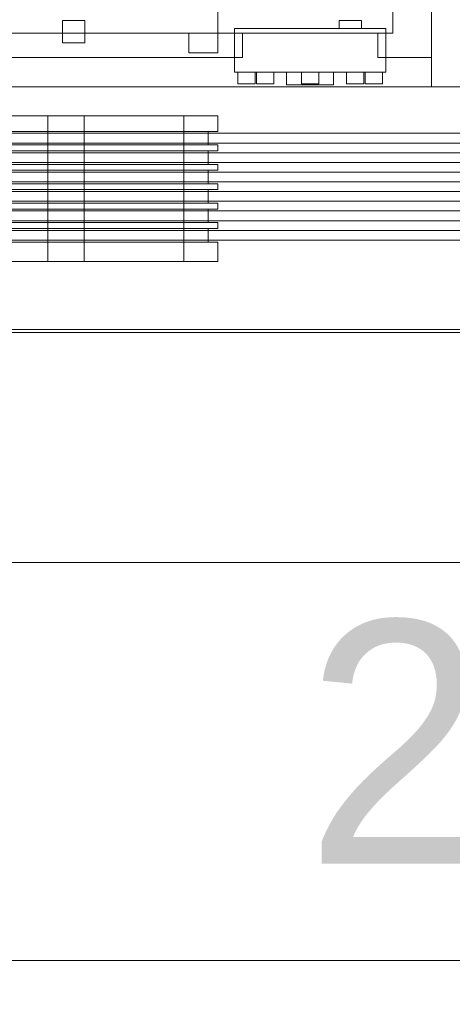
# Model space of a CAD drawing. Header units: millimetres. Extents: x -4395 to 65662, y -65530 to 6847.
# Tile 671 of 1034: x 24556 to 25001, y -20425 to -19411. Entities that reach past the tile are written whole.
import ezdxf

# ---------------------------------------------------------------- set-up
doc = ezdxf.new("R2010")
doc.units = ezdxf.units.MM
doc.layers.add('COTAS_O', color=1, linetype='Continuous', lineweight=0)
doc.layers.add('superior_briquetadora', color=7, linetype='Continuous', lineweight=0)
doc.dimstyles.new('R19_100', dxfattribs={"dimtxt": 250, "dimasz": 150, "dimexe": 150, "dimexo": 80, "dimgap": 100, "dimtad": 1, "dimtih": 1, "dimtoh": 1, "dimdsep": 46, "dimcen": 0.09, "dimadec": 0, "dimazin": 0, "dimtfac": 1, "dimtdec": 4, "dimtofl": 0, "dimtmove": 0, "dimatfit": 3, "dimfxl": 1, "dimtolj": 1, "dimtzin": 0, "dimarcsym": 0})

# ---------------------------------------------------------------- blocks, each defined once
blk = doc.blocks.new('DIM_R33_38')
at = {"layer": 'COTAS_O'}
for p, q in [((23750.1, -19480), (23750.1, -20380)), ((25950.1, -19480), (25950.1, -20380)), ((23750.1, -20380), (23900.1, -20335)), ((25950.1, -20380), (25800.1, -20335)), ((23750.1, -20380), (25950.1, -20380)), ((23750.1, -20380), (23900.1, -20425)), ((25950.1, -20380), (25800.1, -20425))]:
    blk.add_line(p, q, dxfattribs=at)
blk.add_text('2200 O', height=250, dxfattribs=at).set_placement((24850.1, -20280))

msp = doc.modelspace()

# ---------------------------------------------------------------- linework, layer by layer
at = {"layer": 'superior_briquetadora'}
for p, q in [((24980.067, -18570), (24980.067, -19480)), ((24980.067, -18590), (24980.067, -19450)), ((24760.067, -18620), (24760.067, -19425)), ((24940.067, -19425), (24940.067, -18620)), ((24600.067, -19435), (24600.067, -19412)), ((24623.067, -19412), (24600.067, -19412)), ((24623.067, -19435), (24623.067, -19412)), ((24885.067, -19420), (24885.067, -19412)), ((24908.067, -19412), (24885.067, -19412)), ((24908.067, -19420), (24908.067, -19412)), ((24760.067, -19425), (24160.067, -19425)), ((24785.361, -19425), (24543.876, -19425)), ((24760.067, -19425), (24730.067, -19425)), ((24730.067, -19425), (24730.067, -19445)), ((24940.067, -19425), (24760.067, -19425)), ((24760.067, -19425), (24760.067, -19445)), ((24777.067, -19420), (24777.067, -19450)), ((24777.067, -19420), (24779.334, -19420)), ((24777.067, -19420), (24885.067, -19420)), ((24779.334, -19420), (24786.002, -19420)), ((24785.361, -19450), (24785.361, -19425)), ((24795.966, -19425), (24785.361, -19425)), ((24786.002, -19420), (24796.684, -19420)), ((24810.119, -19425), (24795.966, -19425)), ((24796.684, -19420), (24810.758, -19420)), ((24826.971, -19425), (24810.119, -19425)), ((24810.758, -19420), (24827.408, -19420)), ((24845.511, -19425), (24826.971, -19425)), ((24827.408, -19420), (24845.666, -19420)), ((24864.624, -19425), (24845.511, -19425)), ((24845.666, -19420), (24864.469, -19420)), ((24864.469, -19420), (24882.727, -19420)), ((24883.164, -19425), (24864.624, -19425)), ((24882.727, -19420), (24899.377, -19420)), ((24900.016, -19425), (24883.164, -19425)), ((24908.067, -19420), (24885.067, -19420)), ((24899.377, -19420), (24913.451, -19420)), ((24914.169, -19425), (24900.016, -19425)), ((24908.067, -19420), (24933.067, -19420)), ((24913.451, -19420), (24924.133, -19420)), ((24924.774, -19425), (24914.169, -19425)), ((24924.133, -19420), (24930.801, -19420)), ((24924.774, -19425), (24924.774, -19450)), ((24940.067, -19425), (24924.774, -19425)), ((24930.801, -19420), (24933.067, -19420)), ((24933.067, -19450), (24933.067, -19420)), ((24623.067, -19435), (24600.067, -19435)), ((24760.067, -19445), (24730.067, -19445)), ((24777.067, -19450), (24542.938, -19450)), ((24785.361, -19450), (24543.876, -19450)), ((24777.067, -19450), (24777.067, -19465)), ((24777.067, -19450), (24777.24, -19450)), ((24777.24, -19450), (24777.756, -19450)), ((24777.756, -19450), (24778.613, -19450)), ((24778.613, -19450), (24779.809, -19450)), ((24779.809, -19450), (24781.337, -19450)), ((24781.337, -19450), (24783.19, -19450)), ((24783.19, -19450), (24785.361, -19450)), ((24980.067, -19450), (24924.774, -19450)), ((24924.774, -19450), (24926.945, -19450)), ((24926.945, -19450), (24928.798, -19450)), ((24928.798, -19450), (24930.326, -19450)), ((24930.326, -19450), (24931.522, -19450)), ((24931.522, -19450), (24932.379, -19450)), ((24932.379, -19450), (24932.895, -19450)), ((24932.895, -19450), (24933.067, -19450)), ((24933.067, -19450), (24933.067, -19465)), ((24980.067, -19450), (24933.067, -19450)), ((24777.067, -19465), (24779.334, -19465)), ((24779.334, -19465), (24786.002, -19465)), ((24781.439, -19465), (24780.547, -19465)), ((24780.547, -19465), (24780.547, -19477)), ((24783.936, -19465), (24781.439, -19465)), ((24787.545, -19465), (24783.936, -19465)), ((24786.002, -19465), (24796.684, -19465)), ((24791.55, -19465), (24787.545, -19465)), ((24795.159, -19465), (24791.55, -19465)), ((24797.656, -19465), (24795.159, -19465)), ((24796.684, -19465), (24810.758, -19465)), ((24798.547, -19465), (24797.656, -19465)), ((24798.547, -19465), (24798.547, -19477)), ((24800.629, -19465), (24799.738, -19465)), ((24799.738, -19465), (24799.738, -19477)), ((24803.126, -19465), (24800.629, -19465)), ((24806.735, -19465), (24803.126, -19465)), ((24810.741, -19465), (24806.735, -19465)), ((24814.349, -19465), (24810.741, -19465)), ((24810.758, -19465), (24827.408, -19465)), ((24816.847, -19465), (24814.349, -19465)), ((24817.738, -19465), (24816.847, -19465)), ((24817.738, -19465), (24817.738, -19477)), ((24827.408, -19465), (24845.666, -19465)), ((24833.282, -19465), (24830.887, -19465)), ((24830.887, -19465), (24830.887, -19478)), ((24839.992, -19465), (24833.282, -19465)), ((24849.687, -19465), (24839.992, -19465)), ((24845.666, -19465), (24864.469, -19465)), ((24846.959, -19465), (24846.067, -19465)), ((24846.067, -19465), (24846.067, -19477)), ((24849.456, -19465), (24846.959, -19465)), ((24853.065, -19465), (24849.456, -19465)), ((24860.448, -19465), (24849.687, -19465)), ((24857.07, -19465), (24853.065, -19465)), ((24860.679, -19465), (24857.07, -19465)), ((24870.143, -19465), (24860.448, -19465)), ((24863.176, -19465), (24860.679, -19465)), ((24864.067, -19465), (24863.176, -19465)), ((24864.067, -19465), (24864.067, -19477)), ((24864.469, -19465), (24882.727, -19465)), ((24876.853, -19465), (24870.143, -19465)), ((24879.247, -19465), (24876.853, -19465)), ((24879.247, -19465), (24879.247, -19478)), ((24882.727, -19465), (24899.377, -19465)), ((24893.288, -19465), (24892.397, -19465)), ((24892.397, -19465), (24892.397, -19477)), ((24895.786, -19465), (24893.288, -19465)), ((24899.394, -19465), (24895.786, -19465)), ((24899.377, -19465), (24913.451, -19465)), ((24903.4, -19465), (24899.394, -19465)), ((24907.009, -19465), (24903.4, -19465)), ((24909.506, -19465), (24907.009, -19465)), ((24910.397, -19465), (24909.506, -19465)), ((24910.397, -19465), (24910.397, -19477)), ((24912.479, -19465), (24911.587, -19465)), ((24911.587, -19465), (24911.587, -19477)), ((24914.976, -19465), (24912.479, -19465)), ((24913.451, -19465), (24924.133, -19465)), ((24918.585, -19465), (24914.976, -19465)), ((24922.59, -19465), (24918.585, -19465)), ((24926.199, -19465), (24922.59, -19465)), ((24924.133, -19465), (24930.801, -19465)), ((24928.696, -19465), (24926.199, -19465)), ((24929.587, -19465), (24928.696, -19465)), ((24929.587, -19465), (24929.587, -19477)), ((24930.801, -19465), (24933.067, -19465)), ((24780.547, -19477), (24781.439, -19477)), ((24781.439, -19477), (24783.936, -19477)), ((24783.936, -19477), (24787.545, -19477)), ((24787.545, -19477), (24791.55, -19477)), ((24791.55, -19477), (24795.159, -19477)), ((24795.159, -19477), (24797.656, -19477)), ((24797.656, -19477), (24798.547, -19477)), ((24799.738, -19477), (24800.629, -19477)), ((24800.629, -19477), (24803.126, -19477)), ((24803.126, -19477), (24806.735, -19477)), ((24806.735, -19477), (24810.741, -19477)), ((24810.741, -19477), (24814.349, -19477)), ((24814.349, -19477), (24816.847, -19477)), ((24816.847, -19477), (24817.738, -19477)), ((24830.887, -19478), (24833.282, -19478)), ((24833.282, -19478), (24839.992, -19478)), ((24839.992, -19478), (24849.687, -19478)), ((24846.067, -19477), (24846.959, -19477)), ((24846.959, -19477), (24849.456, -19477)), ((24849.456, -19477), (24853.065, -19477)), ((24849.687, -19478), (24860.448, -19478)), ((24853.065, -19477), (24857.07, -19477)), ((24857.07, -19477), (24860.679, -19477)), ((24860.448, -19478), (24870.143, -19478)), ((24860.679, -19477), (24863.176, -19477)), ((24863.176, -19477), (24864.067, -19477)), ((24870.143, -19478), (24876.853, -19478)), ((24876.853, -19478), (24879.247, -19478)), ((24892.397, -19477), (24893.288, -19477)), ((24893.288, -19477), (24895.786, -19477)), ((24895.786, -19477), (24899.394, -19477)), ((24899.394, -19477), (24903.4, -19477)), ((24903.4, -19477), (24907.009, -19477)), ((24907.009, -19477), (24909.506, -19477)), ((24909.506, -19477), (24910.397, -19477)), ((24911.587, -19477), (24912.479, -19477)), ((24912.479, -19477), (24914.976, -19477)), ((24914.976, -19477), (24918.585, -19477)), ((24918.585, -19477), (24922.59, -19477)), ((24922.59, -19477), (24926.199, -19477)), ((24926.199, -19477), (24928.696, -19477)), ((24928.696, -19477), (24929.587, -19477)), ((23750.067, -19480), (25950.067, -19480)), ((23900.067, -19480), (25800.067, -19480)), ((24980.067, -19480), (24000.067, -19480)), ((24538.271, -19510), (24557.131, -19510)), ((24562.53, -19510), (24542.605, -19510)), ((24557.131, -19510), (24575.55, -19510)), ((24581.647, -19510), (24562.53, -19510)), ((24575.55, -19510), (24593.454, -19510)), ((24598.408, -19510), (24581.647, -19510)), ((24585.067, -19660), (24585.067, -19510)), ((24587.903, -19510), (24585.067, -19510)), ((24596.18, -19510), (24587.903, -19510)), ((24593.454, -19510), (24610.769, -19510)), ((24609.227, -19510), (24596.18, -19510)), ((24611.455, -19510), (24598.408, -19510)), ((24625.988, -19510), (24609.227, -19510)), ((24610.769, -19510), (24627.424, -19510)), ((24619.732, -19510), (24611.455, -19510)), ((24622.567, -19510), (24619.732, -19510)), ((24622.567, -19660), (24622.567, -19510)), ((24645.105, -19510), (24625.988, -19510)), ((24627.424, -19510), (24643.349, -19510)), ((24643.349, -19510), (24658.481, -19510)), ((24665.03, -19510), (24645.105, -19510)), ((24658.481, -19510), (24672.756, -19510)), ((24684.147, -19510), (24665.03, -19510)), ((24672.756, -19510), (24686.116, -19510)), ((24700.908, -19510), (24684.147, -19510)), ((24686.116, -19510), (24698.506, -19510)), ((24698.506, -19510), (24709.875, -19510)), ((24713.955, -19510), (24700.908, -19510)), ((24709.875, -19510), (24720.176, -19510)), ((24722.232, -19510), (24713.955, -19510)), ((24720.176, -19510), (24729.368, -19510)), ((24725.067, -19510), (24722.232, -19510)), ((24725.067, -19660), (24725.067, -19510)), ((24729.368, -19510), (24737.412, -19510)), ((24737.412, -19510), (24744.275, -19510)), ((24744.275, -19510), (24749.929, -19510)), ((24749.929, -19510), (24754.351, -19510)), ((24754.351, -19510), (24757.522, -19510)), ((24757.522, -19510), (24759.431, -19510)), ((24759.431, -19510), (24760.067, -19510)), ((24760.067, -19510), (24760.067, -19526)), ((24471.62, -19528), (26228.731, -19528)), ((24472.193, -19528), (26229.304, -19528)), ((26235.991, -19528), (24489.68, -19528)), ((26237.044, -19528), (24490.733, -19528)), ((24538.271, -19526), (24557.131, -19526)), ((24546.499, -19526), (24564.873, -19526)), ((24557.131, -19526), (24575.55, -19526)), ((24564.873, -19526), (24582.754, -19526)), ((24575.55, -19526), (24593.454, -19526)), ((24582.754, -19526), (24600.067, -19526)), ((24593.454, -19526), (24610.769, -19526)), ((24600.067, -19526), (24616.739, -19526)), ((24610.769, -19526), (24627.424, -19526)), ((24616.739, -19526), (24632.696, -19526)), ((24627.424, -19526), (24643.349, -19526)), ((24632.696, -19526), (24647.871, -19526)), ((24643.349, -19526), (24658.481, -19526)), ((24647.871, -19526), (24662.2, -19526)), ((24658.481, -19526), (24672.756, -19526)), ((24662.2, -19526), (24675.619, -19526)), ((24672.756, -19526), (24686.116, -19526)), ((24675.619, -19526), (24688.073, -19526)), ((24686.116, -19526), (24698.506, -19526)), ((24688.073, -19526), (24699.508, -19526)), ((24698.506, -19526), (24709.875, -19526)), ((24699.508, -19526), (24709.875, -19526)), ((24709.875, -19526), (24719.129, -19526)), ((24709.875, -19526), (24720.176, -19526)), ((24719.129, -19526), (24727.231, -19526)), ((24720.176, -19526), (24729.368, -19526)), ((24727.231, -19526), (24734.147, -19526)), ((24729.368, -19526), (24737.412, -19526)), ((24734.147, -19526), (24739.845, -19526)), ((24737.412, -19526), (24744.275, -19526)), ((24739.845, -19526), (24744.303, -19526)), ((24744.275, -19526), (24749.929, -19526)), ((24744.303, -19526), (24747.501, -19526)), ((24747.501, -19526), (24749.425, -19526)), ((24749.425, -19526), (24750.067, -19526)), ((24749.929, -19526), (24754.351, -19526)), ((24750.067, -19540), (24750.067, -19526)), ((24754.351, -19526), (24757.522, -19526)), ((24757.522, -19526), (24759.431, -19526)), ((24759.431, -19526), (24760.067, -19526)), ((24471.62, -19538), (26228.731, -19538)), ((24472.193, -19538), (26229.304, -19538)), ((26235.991, -19538), (24489.68, -19538)), ((26237.044, -19538), (24490.733, -19538)), ((24471.62, -19548), (26228.731, -19548)), ((24472.193, -19548), (26229.304, -19548)), ((26235.991, -19548), (24489.68, -19548)), ((26237.044, -19548), (24490.733, -19548)), ((24538.271, -19540), (24557.131, -19540)), ((24538.271, -19546), (24557.131, -19546)), ((24546.499, -19540), (24564.873, -19540)), ((24546.499, -19546), (24564.873, -19546)), ((24557.131, -19540), (24575.55, -19540)), ((24557.131, -19546), (24575.55, -19546)), ((24564.873, -19540), (24582.754, -19540)), ((24564.873, -19546), (24582.754, -19546)), ((24575.55, -19540), (24593.454, -19540)), ((24575.55, -19546), (24593.454, -19546)), ((24582.754, -19540), (24600.067, -19540)), ((24582.754, -19546), (24600.067, -19546)), ((24593.454, -19540), (24610.769, -19540)), ((24593.454, -19546), (24610.769, -19546)), ((24600.067, -19540), (24616.739, -19540)), ((24600.067, -19546), (24616.739, -19546)), ((24610.769, -19540), (24627.424, -19540)), ((24610.769, -19546), (24627.424, -19546)), ((24616.739, -19540), (24632.696, -19540)), ((24616.739, -19546), (24632.696, -19546)), ((24627.424, -19540), (24643.349, -19540)), ((24627.424, -19546), (24643.349, -19546)), ((24632.696, -19540), (24647.871, -19540)), ((24632.696, -19546), (24647.871, -19546)), ((24643.349, -19540), (24658.481, -19540)), ((24643.349, -19546), (24658.481, -19546)), ((24647.871, -19540), (24662.2, -19540)), ((24647.871, -19546), (24662.2, -19546)), ((24658.481, -19540), (24672.756, -19540)), ((24658.481, -19546), (24672.756, -19546)), ((24662.2, -19540), (24675.619, -19540)), ((24662.2, -19546), (24675.619, -19546)), ((24672.756, -19540), (24686.116, -19540)), ((24672.756, -19546), (24686.116, -19546)), ((24675.619, -19540), (24688.073, -19540)), ((24675.619, -19546), (24688.073, -19546)), ((24686.116, -19540), (24698.506, -19540)), ((24686.116, -19546), (24698.506, -19546)), ((24688.073, -19540), (24699.508, -19540)), ((24688.073, -19546), (24699.508, -19546)), ((24698.506, -19540), (24709.875, -19540)), ((24698.506, -19546), (24709.875, -19546)), ((24699.508, -19540), (24709.875, -19540)), ((24699.508, -19546), (24709.875, -19546)), ((24709.875, -19540), (24719.129, -19540)), ((24709.875, -19540), (24720.176, -19540)), ((24709.875, -19546), (24719.129, -19546)), ((24709.875, -19546), (24720.176, -19546)), ((24719.129, -19540), (24727.231, -19540)), ((24719.129, -19546), (24727.231, -19546)), ((24720.176, -19540), (24729.368, -19540)), ((24720.176, -19546), (24729.368, -19546)), ((24727.231, -19540), (24734.147, -19540)), ((24727.231, -19546), (24734.147, -19546)), ((24729.368, -19540), (24737.412, -19540)), ((24729.368, -19546), (24737.412, -19546)), ((24734.147, -19540), (24739.845, -19540)), ((24734.147, -19546), (24739.845, -19546)), ((24737.412, -19540), (24744.275, -19540)), ((24737.412, -19546), (24744.275, -19546)), ((24739.845, -19540), (24744.303, -19540)), ((24739.845, -19546), (24744.303, -19546)), ((24744.275, -19540), (24749.929, -19540)), ((24744.275, -19546), (24749.929, -19546)), ((24744.303, -19540), (24747.501, -19540)), ((24744.303, -19546), (24747.501, -19546)), ((24747.501, -19540), (24749.425, -19540)), ((24747.501, -19546), (24749.425, -19546)), ((24749.425, -19540), (24750.067, -19540)), ((24749.425, -19546), (24750.067, -19546)), ((24749.929, -19540), (24754.351, -19540)), ((24749.929, -19546), (24754.351, -19546)), ((24750.067, -19560), (24750.067, -19546)), ((24754.351, -19540), (24757.522, -19540)), ((24754.351, -19546), (24757.522, -19546)), ((24757.522, -19540), (24759.431, -19540)), ((24757.522, -19546), (24759.431, -19546)), ((24759.431, -19540), (24760.067, -19540)), ((24759.431, -19546), (24760.067, -19546)), ((24760.067, -19540), (24760.067, -19546)), ((24471.62, -19558), (26228.731, -19558)), ((24472.193, -19558), (26229.304, -19558)), ((26235.991, -19558), (24489.68, -19558)), ((26237.044, -19558), (24490.733, -19558)), ((24538.271, -19560), (24557.131, -19560)), ((24546.499, -19560), (24564.873, -19560)), ((24557.131, -19560), (24575.55, -19560)), ((24564.873, -19560), (24582.754, -19560)), ((24575.55, -19560), (24593.454, -19560)), ((24582.754, -19560), (24600.067, -19560)), ((24593.454, -19560), (24610.769, -19560)), ((24600.067, -19560), (24616.739, -19560)), ((24610.769, -19560), (24627.424, -19560)), ((24616.739, -19560), (24632.696, -19560)), ((24627.424, -19560), (24643.349, -19560)), ((24632.696, -19560), (24647.871, -19560)), ((24643.349, -19560), (24658.481, -19560)), ((24647.871, -19560), (24662.2, -19560)), ((24658.481, -19560), (24672.756, -19560)), ((24662.2, -19560), (24675.619, -19560)), ((24672.756, -19560), (24686.116, -19560)), ((24675.619, -19560), (24688.073, -19560)), ((24686.116, -19560), (24698.506, -19560)), ((24688.073, -19560), (24699.508, -19560)), ((24698.506, -19560), (24709.875, -19560)), ((24699.508, -19560), (24709.875, -19560)), ((24709.875, -19560), (24719.129, -19560)), ((24709.875, -19560), (24720.176, -19560)), ((24719.129, -19560), (24727.231, -19560)), ((24720.176, -19560), (24729.368, -19560)), ((24727.231, -19560), (24734.147, -19560)), ((24729.368, -19560), (24737.412, -19560)), ((24734.147, -19560), (24739.845, -19560)), ((24737.412, -19560), (24744.275, -19560)), ((24739.845, -19560), (24744.303, -19560)), ((24744.275, -19560), (24749.929, -19560)), ((24744.303, -19560), (24747.501, -19560)), ((24747.501, -19560), (24749.425, -19560)), ((24749.425, -19560), (24750.067, -19560)), ((24749.929, -19560), (24754.351, -19560)), ((24754.351, -19560), (24757.522, -19560)), ((24757.522, -19560), (24759.431, -19560)), ((24759.431, -19560), (24760.067, -19560)), ((24760.067, -19560), (24760.067, -19566)), ((24471.62, -19568), (26228.731, -19568)), ((24472.193, -19568), (26229.304, -19568)), ((26235.991, -19568), (24489.68, -19568)), ((26237.044, -19568), (24490.733, -19568)), ((24538.271, -19566), (24557.131, -19566)), ((24546.499, -19566), (24564.873, -19566)), ((24557.131, -19566), (24575.55, -19566)), ((24564.873, -19566), (24582.754, -19566)), ((24575.55, -19566), (24593.454, -19566)), ((24582.754, -19566), (24600.067, -19566)), ((24593.454, -19566), (24610.769, -19566)), ((24600.067, -19566), (24616.739, -19566)), ((24610.769, -19566), (24627.424, -19566)), ((24616.739, -19566), (24632.696, -19566)), ((24627.424, -19566), (24643.349, -19566)), ((24632.696, -19566), (24647.871, -19566)), ((24643.349, -19566), (24658.481, -19566)), ((24647.871, -19566), (24662.2, -19566)), ((24658.481, -19566), (24672.756, -19566)), ((24662.2, -19566), (24675.619, -19566)), ((24672.756, -19566), (24686.116, -19566)), ((24675.619, -19566), (24688.073, -19566)), ((24686.116, -19566), (24698.506, -19566)), ((24688.073, -19566), (24699.508, -19566)), ((24698.506, -19566), (24709.875, -19566)), ((24699.508, -19566), (24709.875, -19566)), ((24709.875, -19566), (24719.129, -19566)), ((24709.875, -19566), (24720.176, -19566)), ((24719.129, -19566), (24727.231, -19566)), ((24720.176, -19566), (24729.368, -19566)), ((24727.231, -19566), (24734.147, -19566)), ((24729.368, -19566), (24737.412, -19566)), ((24734.147, -19566), (24739.845, -19566)), ((24737.412, -19566), (24744.275, -19566)), ((24739.845, -19566), (24744.303, -19566)), ((24744.275, -19566), (24749.929, -19566)), ((24744.303, -19566), (24747.501, -19566)), ((24747.501, -19566), (24749.425, -19566)), ((24749.425, -19566), (24750.067, -19566)), ((24749.929, -19566), (24754.351, -19566)), ((24750.067, -19580), (24750.067, -19566)), ((24754.351, -19566), (24757.522, -19566)), ((24757.522, -19566), (24759.431, -19566)), ((24759.431, -19566), (24760.067, -19566)), ((24471.62, -19578), (26228.731, -19578)), ((24472.193, -19578), (26229.304, -19578)), ((26235.991, -19578), (24489.68, -19578)), ((26237.044, -19578), (24490.733, -19578)), ((24538.271, -19580), (24557.131, -19580)), ((24546.499, -19580), (24564.873, -19580)), ((24557.131, -19580), (24575.55, -19580)), ((24564.873, -19580), (24582.754, -19580)), ((24575.55, -19580), (24593.454, -19580)), ((24582.754, -19580), (24600.067, -19580)), ((24593.454, -19580), (24610.769, -19580)), ((24600.067, -19580), (24616.739, -19580)), ((24610.769, -19580), (24627.424, -19580)), ((24616.739, -19580), (24632.696, -19580)), ((24627.424, -19580), (24643.349, -19580)), ((24632.696, -19580), (24647.871, -19580)), ((24643.349, -19580), (24658.481, -19580)), ((24647.871, -19580), (24662.2, -19580)), ((24658.481, -19580), (24672.756, -19580)), ((24662.2, -19580), (24675.619, -19580)), ((24672.756, -19580), (24686.116, -19580)), ((24675.619, -19580), (24688.073, -19580)), ((24686.116, -19580), (24698.506, -19580)), ((24688.073, -19580), (24699.508, -19580)), ((24698.506, -19580), (24709.875, -19580)), ((24699.508, -19580), (24709.875, -19580)), ((24709.875, -19580), (24719.129, -19580)), ((24709.875, -19580), (24720.176, -19580)), ((24719.129, -19580), (24727.231, -19580)), ((24720.176, -19580), (24729.368, -19580)), ((24727.231, -19580), (24734.147, -19580)), ((24729.368, -19580), (24737.412, -19580)), ((24734.147, -19580), (24739.845, -19580)), ((24737.412, -19580), (24744.275, -19580)), ((24739.845, -19580), (24744.303, -19580)), ((24744.275, -19580), (24749.929, -19580)), ((24744.303, -19580), (24747.501, -19580)), ((24747.501, -19580), (24749.425, -19580)), ((24749.425, -19580), (24750.067, -19580)), ((24749.929, -19580), (24754.351, -19580)), ((24754.351, -19580), (24757.522, -19580)), ((24757.522, -19580), (24759.431, -19580)), ((24759.431, -19580), (24760.067, -19580)), ((24760.067, -19580), (24760.067, -19586)), ((24471.62, -19588), (26228.731, -19588)), ((24472.193, -19588), (26229.304, -19588)), ((26235.991, -19588), (24489.68, -19588)), ((26237.044, -19588), (24490.733, -19588)), ((24538.271, -19586), (24557.131, -19586)), ((24546.499, -19586), (24564.873, -19586)), ((24557.131, -19586), (24575.55, -19586)), ((24564.873, -19586), (24582.754, -19586)), ((24575.55, -19586), (24593.454, -19586)), ((24582.754, -19586), (24600.067, -19586)), ((24593.454, -19586), (24610.769, -19586)), ((24600.067, -19586), (24616.739, -19586)), ((24610.769, -19586), (24627.424, -19586)), ((24616.739, -19586), (24632.696, -19586)), ((24627.424, -19586), (24643.349, -19586)), ((24632.696, -19586), (24647.871, -19586)), ((24643.349, -19586), (24658.481, -19586)), ((24647.871, -19586), (24662.2, -19586)), ((24658.481, -19586), (24672.756, -19586)), ((24662.2, -19586), (24675.619, -19586)), ((24672.756, -19586), (24686.116, -19586)), ((24675.619, -19586), (24688.073, -19586)), ((24686.116, -19586), (24698.506, -19586)), ((24688.073, -19586), (24699.508, -19586)), ((24698.506, -19586), (24709.875, -19586)), ((24699.508, -19586), (24709.875, -19586)), ((24709.875, -19586), (24719.129, -19586)), ((24709.875, -19586), (24720.176, -19586)), ((24719.129, -19586), (24727.231, -19586)), ((24720.176, -19586), (24729.368, -19586)), ((24727.231, -19586), (24734.147, -19586)), ((24729.368, -19586), (24737.412, -19586)), ((24734.147, -19586), (24739.845, -19586)), ((24737.412, -19586), (24744.275, -19586)), ((24739.845, -19586), (24744.303, -19586)), ((24744.275, -19586), (24749.929, -19586)), ((24744.303, -19586), (24747.501, -19586)), ((24747.501, -19586), (24749.425, -19586)), ((24749.425, -19586), (24750.067, -19586)), ((24749.929, -19586), (24754.351, -19586)), ((24750.067, -19600), (24750.067, -19586)), ((24754.351, -19586), (24757.522, -19586)), ((24757.522, -19586), (24759.431, -19586)), ((24759.431, -19586), (24760.067, -19586)), ((24471.62, -19598), (26228.731, -19598)), ((24472.193, -19598), (26229.304, -19598)), ((26235.991, -19598), (24489.68, -19598)), ((26237.044, -19598), (24490.733, -19598)), ((24538.271, -19600), (24557.131, -19600)), ((24546.499, -19600), (24564.873, -19600)), ((24557.131, -19600), (24575.55, -19600)), ((24564.873, -19600), (24582.754, -19600)), ((24575.55, -19600), (24593.454, -19600)), ((24582.754, -19600), (24600.067, -19600)), ((24593.454, -19600), (24610.769, -19600)), ((24600.067, -19600), (24616.739, -19600)), ((24610.769, -19600), (24627.424, -19600)), ((24616.739, -19600), (24632.696, -19600)), ((24627.424, -19600), (24643.349, -19600)), ((24632.696, -19600), (24647.871, -19600)), ((24643.349, -19600), (24658.481, -19600)), ((24647.871, -19600), (24662.2, -19600)), ((24658.481, -19600), (24672.756, -19600)), ((24662.2, -19600), (24675.619, -19600)), ((24672.756, -19600), (24686.116, -19600)), ((24675.619, -19600), (24688.073, -19600)), ((24686.116, -19600), (24698.506, -19600)), ((24688.073, -19600), (24699.508, -19600)), ((24698.506, -19600), (24709.875, -19600)), ((24699.508, -19600), (24709.875, -19600)), ((24709.875, -19600), (24719.129, -19600)), ((24709.875, -19600), (24720.176, -19600)), ((24719.129, -19600), (24727.231, -19600)), ((24720.176, -19600), (24729.368, -19600)), ((24727.231, -19600), (24734.147, -19600)), ((24729.368, -19600), (24737.412, -19600)), ((24734.147, -19600), (24739.845, -19600)), ((24737.412, -19600), (24744.275, -19600)), ((24739.845, -19600), (24744.303, -19600)), ((24744.275, -19600), (24749.929, -19600)), ((24744.303, -19600), (24747.501, -19600)), ((24747.501, -19600), (24749.425, -19600)), ((24749.425, -19600), (24750.067, -19600)), ((24749.929, -19600), (24754.351, -19600)), ((24754.351, -19600), (24757.522, -19600)), ((24757.522, -19600), (24759.431, -19600)), ((24759.431, -19600), (24760.067, -19600)), ((24760.067, -19600), (24760.067, -19606)), ((24471.62, -19608), (26228.731, -19608)), ((24472.193, -19608), (26229.304, -19608)), ((26235.991, -19608), (24489.68, -19608)), ((26237.044, -19608), (24490.733, -19608)), ((24538.271, -19606), (24557.131, -19606)), ((24546.499, -19606), (24564.873, -19606)), ((24557.131, -19606), (24575.55, -19606)), ((24564.873, -19606), (24582.754, -19606)), ((24575.55, -19606), (24593.454, -19606)), ((24582.754, -19606), (24600.067, -19606)), ((24593.454, -19606), (24610.769, -19606)), ((24600.067, -19606), (24616.739, -19606)), ((24610.769, -19606), (24627.424, -19606)), ((24616.739, -19606), (24632.696, -19606)), ((24627.424, -19606), (24643.349, -19606)), ((24632.696, -19606), (24647.871, -19606)), ((24643.349, -19606), (24658.481, -19606)), ((24647.871, -19606), (24662.2, -19606)), ((24658.481, -19606), (24672.756, -19606)), ((24662.2, -19606), (24675.619, -19606)), ((24672.756, -19606), (24686.116, -19606)), ((24675.619, -19606), (24688.073, -19606)), ((24686.116, -19606), (24698.506, -19606)), ((24688.073, -19606), (24699.508, -19606)), ((24698.506, -19606), (24709.875, -19606)), ((24699.508, -19606), (24709.875, -19606)), ((24709.875, -19606), (24719.129, -19606)), ((24709.875, -19606), (24720.176, -19606)), ((24719.129, -19606), (24727.231, -19606)), ((24720.176, -19606), (24729.368, -19606)), ((24727.231, -19606), (24734.147, -19606)), ((24729.368, -19606), (24737.412, -19606)), ((24734.147, -19606), (24739.845, -19606)), ((24737.412, -19606), (24744.275, -19606)), ((24739.845, -19606), (24744.303, -19606)), ((24744.275, -19606), (24749.929, -19606)), ((24744.303, -19606), (24747.501, -19606)), ((24747.501, -19606), (24749.425, -19606)), ((24749.425, -19606), (24750.067, -19606)), ((24749.929, -19606), (24754.351, -19606)), ((24750.067, -19620), (24750.067, -19606)), ((24754.351, -19606), (24757.522, -19606)), ((24757.522, -19606), (24759.431, -19606)), ((24759.431, -19606), (24760.067, -19606)), ((24471.62, -19618), (26228.731, -19618)), ((24472.193, -19618), (26229.304, -19618)), ((26235.991, -19618), (24489.68, -19618)), ((26237.044, -19618), (24490.733, -19618)), ((24538.271, -19620), (24557.131, -19620)), ((24546.499, -19620), (24564.873, -19620)), ((24557.131, -19620), (24575.55, -19620)), ((24564.873, -19620), (24582.754, -19620)), ((24575.55, -19620), (24593.454, -19620)), ((24582.754, -19620), (24600.067, -19620)), ((24593.454, -19620), (24610.769, -19620)), ((24600.067, -19620), (24616.739, -19620)), ((24610.769, -19620), (24627.424, -19620)), ((24616.739, -19620), (24632.696, -19620)), ((24627.424, -19620), (24643.349, -19620)), ((24632.696, -19620), (24647.871, -19620)), ((24643.349, -19620), (24658.481, -19620)), ((24647.871, -19620), (24662.2, -19620)), ((24658.481, -19620), (24672.756, -19620)), ((24662.2, -19620), (24675.619, -19620)), ((24672.756, -19620), (24686.116, -19620)), ((24675.619, -19620), (24688.073, -19620)), ((24686.116, -19620), (24698.506, -19620)), ((24688.073, -19620), (24699.508, -19620)), ((24698.506, -19620), (24709.875, -19620)), ((24699.508, -19620), (24709.875, -19620)), ((24709.875, -19620), (24719.129, -19620)), ((24709.875, -19620), (24720.176, -19620)), ((24719.129, -19620), (24727.231, -19620)), ((24720.176, -19620), (24729.368, -19620)), ((24727.231, -19620), (24734.147, -19620)), ((24729.368, -19620), (24737.412, -19620)), ((24734.147, -19620), (24739.845, -19620)), ((24737.412, -19620), (24744.275, -19620)), ((24739.845, -19620), (24744.303, -19620)), ((24744.275, -19620), (24749.929, -19620)), ((24744.303, -19620), (24747.501, -19620)), ((24747.501, -19620), (24749.425, -19620)), ((24749.425, -19620), (24750.067, -19620)), ((24749.929, -19620), (24754.351, -19620)), ((24754.351, -19620), (24757.522, -19620)), ((24757.522, -19620), (24759.431, -19620)), ((24759.431, -19620), (24760.067, -19620)), ((24760.067, -19620), (24760.067, -19626)), ((24471.62, -19628), (26228.731, -19628)), ((24472.193, -19628), (26229.304, -19628)), ((26235.991, -19628), (24489.68, -19628)), ((26237.044, -19628), (24490.733, -19628)), ((24538.271, -19626), (24557.131, -19626)), ((24546.499, -19626), (24564.873, -19626)), ((24557.131, -19626), (24575.55, -19626)), ((24564.873, -19626), (24582.754, -19626)), ((24575.55, -19626), (24593.454, -19626)), ((24582.754, -19626), (24600.067, -19626)), ((24593.454, -19626), (24610.769, -19626)), ((24600.067, -19626), (24616.739, -19626)), ((24610.769, -19626), (24627.424, -19626)), ((24616.739, -19626), (24632.696, -19626)), ((24627.424, -19626), (24643.349, -19626)), ((24632.696, -19626), (24647.871, -19626)), ((24643.349, -19626), (24658.481, -19626)), ((24647.871, -19626), (24662.2, -19626)), ((24658.481, -19626), (24672.756, -19626)), ((24662.2, -19626), (24675.619, -19626)), ((24672.756, -19626), (24686.116, -19626)), ((24675.619, -19626), (24688.073, -19626)), ((24686.116, -19626), (24698.506, -19626)), ((24688.073, -19626), (24699.508, -19626)), ((24698.506, -19626), (24709.875, -19626)), ((24699.508, -19626), (24709.875, -19626)), ((24709.875, -19626), (24719.129, -19626)), ((24709.875, -19626), (24720.176, -19626)), ((24719.129, -19626), (24727.231, -19626)), ((24720.176, -19626), (24729.368, -19626)), ((24727.231, -19626), (24734.147, -19626)), ((24729.368, -19626), (24737.412, -19626)), ((24734.147, -19626), (24739.845, -19626)), ((24737.412, -19626), (24744.275, -19626)), ((24739.845, -19626), (24744.303, -19626)), ((24744.275, -19626), (24749.929, -19626)), ((24744.303, -19626), (24747.501, -19626)), ((24747.501, -19626), (24749.425, -19626)), ((24749.425, -19626), (24750.067, -19626)), ((24749.929, -19626), (24754.351, -19626)), ((24750.067, -19640), (24750.067, -19626)), ((24754.351, -19626), (24757.522, -19626)), ((24757.522, -19626), (24759.431, -19626)), ((24759.431, -19626), (24760.067, -19626)), ((24471.62, -19638), (26228.731, -19638)), ((24472.193, -19638), (26229.304, -19638)), ((26235.991, -19638), (24489.68, -19638)), ((26237.044, -19638), (24490.733, -19638)), ((24538.271, -19640), (24557.131, -19640)), ((24546.499, -19640), (24564.873, -19640)), ((24557.131, -19640), (24575.55, -19640)), ((24564.873, -19640), (24582.754, -19640)), ((24575.55, -19640), (24593.454, -19640)), ((24582.754, -19640), (24600.067, -19640)), ((24593.454, -19640), (24610.769, -19640)), ((24600.067, -19640), (24616.739, -19640)), ((24610.769, -19640), (24627.424, -19640)), ((24616.739, -19640), (24632.696, -19640)), ((24627.424, -19640), (24643.349, -19640)), ((24632.696, -19640), (24647.871, -19640)), ((24643.349, -19640), (24658.481, -19640)), ((24647.871, -19640), (24662.2, -19640)), ((24658.481, -19640), (24672.756, -19640)), ((24662.2, -19640), (24675.619, -19640)), ((24672.756, -19640), (24686.116, -19640)), ((24675.619, -19640), (24688.073, -19640)), ((24686.116, -19640), (24698.506, -19640)), ((24688.073, -19640), (24699.508, -19640)), ((24698.506, -19640), (24709.875, -19640)), ((24699.508, -19640), (24709.875, -19640)), ((24709.875, -19640), (24719.129, -19640)), ((24709.875, -19640), (24720.176, -19640)), ((24719.129, -19640), (24727.231, -19640)), ((24720.176, -19640), (24729.368, -19640)), ((24727.231, -19640), (24734.147, -19640)), ((24729.368, -19640), (24737.412, -19640)), ((24734.147, -19640), (24739.845, -19640)), ((24737.412, -19640), (24744.275, -19640)), ((24739.845, -19640), (24744.303, -19640)), ((24744.275, -19640), (24749.929, -19640)), ((24744.303, -19640), (24747.501, -19640)), ((24747.501, -19640), (24749.425, -19640)), ((24749.425, -19640), (24750.067, -19640)), ((24749.929, -19640), (24754.351, -19640)), ((24754.351, -19640), (24757.522, -19640)), ((24757.522, -19640), (24759.431, -19640)), ((24759.431, -19640), (24760.067, -19640)), ((24760.067, -19640), (24760.067, -19660)), ((24538.271, -19660), (24557.131, -19660)), ((24562.53, -19660), (24542.605, -19660)), ((24557.131, -19660), (24575.55, -19660)), ((24581.647, -19660), (24562.53, -19660)), ((24575.55, -19660), (24593.454, -19660)), ((24598.408, -19660), (24581.647, -19660)), ((24587.903, -19660), (24585.067, -19660)), ((24596.18, -19660), (24587.903, -19660)), ((24593.454, -19660), (24610.769, -19660)), ((24609.227, -19660), (24596.18, -19660)), ((24611.455, -19660), (24598.408, -19660)), ((24625.988, -19660), (24609.227, -19660)), ((24610.769, -19660), (24627.424, -19660)), ((24619.732, -19660), (24611.455, -19660)), ((24622.567, -19660), (24619.732, -19660)), ((24645.105, -19660), (24625.988, -19660)), ((24627.424, -19660), (24643.349, -19660)), ((24643.349, -19660), (24658.481, -19660)), ((24665.03, -19660), (24645.105, -19660)), ((24658.481, -19660), (24672.756, -19660)), ((24684.147, -19660), (24665.03, -19660)), ((24672.756, -19660), (24686.116, -19660)), ((24700.908, -19660), (24684.147, -19660)), ((24686.116, -19660), (24698.506, -19660)), ((24698.506, -19660), (24709.875, -19660)), ((24713.955, -19660), (24700.908, -19660)), ((24709.875, -19660), (24720.176, -19660)), ((24722.232, -19660), (24713.955, -19660)), ((24720.176, -19660), (24729.368, -19660)), ((24725.067, -19660), (24722.232, -19660)), ((24729.368, -19660), (24737.412, -19660)), ((24737.412, -19660), (24744.275, -19660)), ((24744.275, -19660), (24749.929, -19660)), ((24749.929, -19660), (24754.351, -19660)), ((24754.351, -19660), (24757.522, -19660)), ((24757.522, -19660), (24759.431, -19660)), ((24759.431, -19660), (24760.067, -19660)), ((24476.561, -19730), (26233.672, -19730)), ((26245.072, -19730), (24498.76, -19730)), ((24475.988, -19733), (26233.099, -19733)), ((26244.019, -19733), (24497.707, -19733)), ((24475.988, -19970), (26233.099, -19970)), ((24476.561, -19970), (26233.672, -19970)), ((26244.019, -19970), (24497.707, -19970)), ((26245.072, -19970), (24498.76, -19970))]:
    msp.add_line(p, q, dxfattribs=at)

# ---------------------------------------------------------------- dimensions: what is measured, and where the dimension line sits
at = {"layer": 'COTAS_O'}
dim = msp.add_aligned_dim(p1=(23750.067, -19480), p2=(25950.067, -19480), distance=-900, text='<> O', dimstyle='R19_100', dxfattribs=at)
dim.commit()
dim.dimension.update_dxf_attribs({"geometry": 'DIM_R33_38', "text_midpoint": (24850.067, -20380)})

doc.saveas('drawing.dxf')
